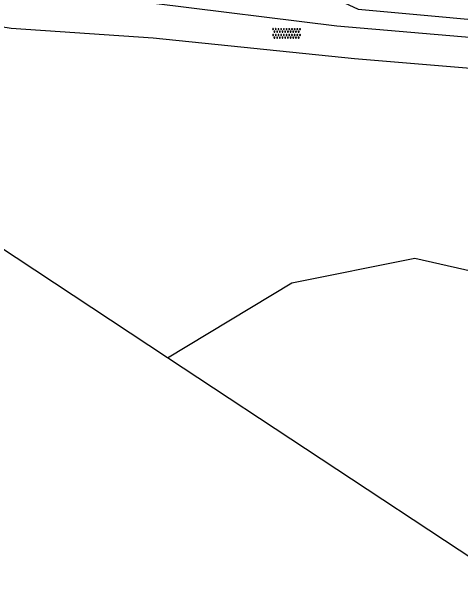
# Model space of a CAD drawing. Extents: x 135999 to 138000, y 396000 to 398501.
# Drawn here: x 136678.32 to 136711.74, y 396531.17 to 396574.29 of the extents above; entities that cross this region are included whole.
import ezdxf

# ---------------------------------------------------------------- set-up
doc = ezdxf.new("R2010")
doc.units = 0
for name, color, linetype in [('gg-afsc-faunaraster', 7, 'Continuous'), ('gg-knt-onverhard', 7, 'Continuous'), ('gt-grn-groengrens', 7, 'Continuous'), ('gt-symb-overige verharding', 7, 'Continuous')]:
    doc.layers.add(name, color=color, linetype=linetype)

# ---------------------------------------------------------------- blocks, each defined once
blk = doc.blocks.new('gt0-OVH')
at = {"layer": 'gt-symb-overige verharding'}
for points in [[(-0.972, 0.298), (-0.967, 0.308), (-0.965, 0.319), (-0.966, 0.33), (-0.971, 0.34), (-0.978, 0.348), (-0.988, 0.353), (-0.999, 0.355), (-1.01, 0.354), (-1.02, 0.349), (-1.028, 0.342), (-1.033, 0.332), (-1.035, 0.321), (-1.034, 0.31), (-1.029, 0.3), (-1.022, 0.292), (-1.012, 0.287), (-1.001, 0.285), (-0.99, 0.286), (-0.98, 0.291)], [(-0.872, 0.106), (-0.867, 0.116), (-0.865, 0.126), (-0.866, 0.137), (-0.871, 0.147), (-0.878, 0.156), (-0.888, 0.161), (-0.899, 0.163), (-0.91, 0.162), (-0.92, 0.157), (-0.928, 0.15), (-0.933, 0.14), (-0.935, 0.129), (-0.934, 0.118), (-0.929, 0.108), (-0.922, 0.1), (-0.912, 0.095), (-0.901, 0.092), (-0.89, 0.094), (-0.88, 0.098)], [(-0.772, 0.298), (-0.767, 0.308), (-0.765, 0.319), (-0.766, 0.33), (-0.771, 0.34), (-0.778, 0.348), (-0.788, 0.353), (-0.799, 0.355), (-0.81, 0.354), (-0.82, 0.349), (-0.828, 0.342), (-0.833, 0.332), (-0.835, 0.321), (-0.834, 0.31), (-0.829, 0.3), (-0.822, 0.292), (-0.812, 0.287), (-0.801, 0.285), (-0.79, 0.286), (-0.78, 0.291)], [(-0.672, 0.106), (-0.667, 0.116), (-0.665, 0.126), (-0.666, 0.137), (-0.671, 0.147), (-0.678, 0.156), (-0.688, 0.161), (-0.699, 0.163), (-0.71, 0.162), (-0.72, 0.157), (-0.728, 0.15), (-0.733, 0.14), (-0.735, 0.129), (-0.734, 0.118), (-0.729, 0.108), (-0.722, 0.1), (-0.712, 0.095), (-0.701, 0.092), (-0.69, 0.094), (-0.68, 0.098)], [(-0.572, 0.298), (-0.567, 0.308), (-0.565, 0.319), (-0.566, 0.33), (-0.571, 0.34), (-0.578, 0.348), (-0.588, 0.353), (-0.599, 0.355), (-0.61, 0.354), (-0.62, 0.349), (-0.628, 0.342), (-0.633, 0.332), (-0.635, 0.321), (-0.634, 0.31), (-0.629, 0.3), (-0.622, 0.292), (-0.612, 0.287), (-0.601, 0.285), (-0.59, 0.286), (-0.58, 0.291)], [(-0.472, 0.106), (-0.467, 0.116), (-0.465, 0.126), (-0.466, 0.137), (-0.471, 0.147), (-0.478, 0.156), (-0.488, 0.161), (-0.499, 0.163), (-0.51, 0.162), (-0.52, 0.157), (-0.528, 0.15), (-0.533, 0.14), (-0.535, 0.129), (-0.534, 0.118), (-0.529, 0.108), (-0.522, 0.1), (-0.512, 0.095), (-0.501, 0.092), (-0.49, 0.094), (-0.48, 0.098)], [(-0.372, 0.298), (-0.367, 0.308), (-0.365, 0.319), (-0.366, 0.33), (-0.371, 0.34), (-0.378, 0.348), (-0.388, 0.353), (-0.399, 0.355), (-0.41, 0.354), (-0.42, 0.349), (-0.428, 0.342), (-0.433, 0.332), (-0.435, 0.321), (-0.434, 0.31), (-0.429, 0.3), (-0.422, 0.292), (-0.412, 0.287), (-0.401, 0.285), (-0.39, 0.286), (-0.38, 0.291)], [(-0.272, 0.106), (-0.267, 0.116), (-0.265, 0.126), (-0.266, 0.137), (-0.271, 0.147), (-0.278, 0.156), (-0.288, 0.161), (-0.299, 0.163), (-0.31, 0.162), (-0.32, 0.157), (-0.328, 0.15), (-0.333, 0.14), (-0.335, 0.129), (-0.334, 0.118), (-0.329, 0.108), (-0.322, 0.1), (-0.312, 0.095), (-0.301, 0.092), (-0.29, 0.094), (-0.28, 0.098)], [(-0.172, 0.298), (-0.167, 0.308), (-0.165, 0.319), (-0.166, 0.33), (-0.171, 0.34), (-0.178, 0.348), (-0.188, 0.353), (-0.199, 0.355), (-0.21, 0.354), (-0.22, 0.349), (-0.228, 0.342), (-0.233, 0.332), (-0.235, 0.321), (-0.234, 0.31), (-0.229, 0.3), (-0.222, 0.292), (-0.212, 0.287), (-0.201, 0.285), (-0.19, 0.286), (-0.18, 0.291)], [(-0.072, 0.106), (-0.067, 0.116), (-0.065, 0.126), (-0.066, 0.137), (-0.071, 0.147), (-0.078, 0.156), (-0.088, 0.161), (-0.099, 0.163), (-0.11, 0.162), (-0.12, 0.157), (-0.128, 0.15), (-0.133, 0.14), (-0.135, 0.129), (-0.134, 0.118), (-0.129, 0.108), (-0.122, 0.1), (-0.112, 0.095), (-0.101, 0.092), (-0.09, 0.094), (-0.08, 0.098)], [(0.028, 0.298), (0.033, 0.308), (0.035, 0.319), (0.034, 0.33), (0.029, 0.34), (0.022, 0.348), (0.012, 0.353), (0.001, 0.355), (-0.01, 0.354), (-0.02, 0.349), (-0.028, 0.342), (-0.033, 0.332), (-0.035, 0.321), (-0.034, 0.31), (-0.029, 0.3), (-0.022, 0.292), (-0.012, 0.287), (-0.001, 0.285), (0.01, 0.286), (0.02, 0.291)], [(0.128, 0.106), (0.133, 0.116), (0.135, 0.126), (0.134, 0.137), (0.129, 0.147), (0.122, 0.156), (0.112, 0.161), (0.101, 0.163), (0.09, 0.162), (0.08, 0.157), (0.072, 0.15), (0.067, 0.14), (0.065, 0.129), (0.066, 0.118), (0.071, 0.108), (0.078, 0.1), (0.088, 0.095), (0.099, 0.092), (0.11, 0.094), (0.12, 0.098)], [(0.228, 0.298), (0.233, 0.308), (0.235, 0.319), (0.234, 0.33), (0.229, 0.34), (0.222, 0.348), (0.212, 0.353), (0.201, 0.355), (0.19, 0.354), (0.18, 0.349), (0.172, 0.342), (0.167, 0.332), (0.165, 0.321), (0.166, 0.31), (0.171, 0.3), (0.178, 0.292), (0.188, 0.287), (0.199, 0.285), (0.21, 0.286), (0.22, 0.291)], [(0.328, 0.106), (0.333, 0.116), (0.335, 0.126), (0.334, 0.137), (0.329, 0.147), (0.322, 0.156), (0.312, 0.161), (0.301, 0.163), (0.29, 0.162), (0.28, 0.157), (0.272, 0.15), (0.267, 0.14), (0.265, 0.129), (0.266, 0.118), (0.271, 0.108), (0.278, 0.1), (0.288, 0.095), (0.299, 0.092), (0.31, 0.094), (0.32, 0.098)], [(0.428, 0.298), (0.433, 0.308), (0.435, 0.319), (0.434, 0.33), (0.429, 0.34), (0.422, 0.348), (0.412, 0.353), (0.401, 0.355), (0.39, 0.354), (0.38, 0.349), (0.372, 0.342), (0.367, 0.332), (0.365, 0.321), (0.366, 0.31), (0.371, 0.3), (0.378, 0.292), (0.388, 0.287), (0.399, 0.285), (0.41, 0.286), (0.42, 0.291)], [(0.528, 0.106), (0.533, 0.116), (0.535, 0.126), (0.534, 0.137), (0.529, 0.147), (0.522, 0.156), (0.512, 0.161), (0.501, 0.163), (0.49, 0.162), (0.48, 0.157), (0.472, 0.15), (0.467, 0.14), (0.465, 0.129), (0.466, 0.118), (0.471, 0.108), (0.478, 0.1), (0.488, 0.095), (0.499, 0.092), (0.51, 0.094), (0.52, 0.098)], [(0.628, 0.298), (0.633, 0.308), (0.635, 0.319), (0.634, 0.33), (0.629, 0.34), (0.622, 0.348), (0.612, 0.353), (0.601, 0.355), (0.59, 0.354), (0.58, 0.349), (0.572, 0.342), (0.567, 0.332), (0.565, 0.321), (0.566, 0.31), (0.571, 0.3), (0.578, 0.292), (0.588, 0.287), (0.599, 0.285), (0.61, 0.286), (0.62, 0.291)], [(0.728, 0.106), (0.733, 0.116), (0.735, 0.126), (0.734, 0.137), (0.729, 0.147), (0.722, 0.156), (0.712, 0.161), (0.701, 0.163), (0.69, 0.162), (0.68, 0.157), (0.672, 0.15), (0.667, 0.14), (0.665, 0.129), (0.666, 0.118), (0.671, 0.108), (0.678, 0.1), (0.688, 0.095), (0.699, 0.092), (0.71, 0.094), (0.72, 0.098)], [(0.828, 0.298), (0.833, 0.308), (0.835, 0.319), (0.834, 0.33), (0.829, 0.34), (0.822, 0.348), (0.812, 0.353), (0.801, 0.355), (0.79, 0.354), (0.78, 0.349), (0.772, 0.342), (0.767, 0.332), (0.765, 0.321), (0.766, 0.31), (0.771, 0.3), (0.778, 0.292), (0.788, 0.287), (0.799, 0.285), (0.81, 0.286), (0.82, 0.291)], [(0.928, 0.106), (0.933, 0.116), (0.935, 0.126), (0.934, 0.137), (0.929, 0.147), (0.922, 0.156), (0.912, 0.161), (0.901, 0.163), (0.89, 0.162), (0.88, 0.157), (0.872, 0.15), (0.867, 0.14), (0.865, 0.129), (0.866, 0.118), (0.871, 0.108), (0.878, 0.1), (0.888, 0.095), (0.899, 0.092), (0.91, 0.094), (0.92, 0.098)], [(1.028, 0.298), (1.033, 0.308), (1.035, 0.319), (1.034, 0.33), (1.029, 0.34), (1.022, 0.348), (1.012, 0.353), (1.001, 0.355), (0.99, 0.354), (0.98, 0.349), (0.972, 0.342), (0.967, 0.332), (0.965, 0.321), (0.966, 0.31), (0.971, 0.3), (0.978, 0.292), (0.988, 0.287), (0.999, 0.285), (1.01, 0.286), (1.02, 0.291)], [(-0.972, -0.142), (-0.967, -0.132), (-0.965, -0.121), (-0.966, -0.11), (-0.971, -0.1), (-0.978, -0.092), (-0.988, -0.087), (-0.999, -0.085), (-1.01, -0.086), (-1.02, -0.091), (-1.028, -0.098), (-1.033, -0.108), (-1.035, -0.119), (-1.034, -0.13), (-1.029, -0.14), (-1.022, -0.148), (-1.012, -0.153), (-1.001, -0.155), (-0.99, -0.154), (-0.98, -0.149)], [(-0.872, -0.334), (-0.867, -0.324), (-0.865, -0.314), (-0.866, -0.303), (-0.871, -0.293), (-0.878, -0.284), (-0.888, -0.279), (-0.899, -0.277), (-0.91, -0.278), (-0.92, -0.283), (-0.928, -0.29), (-0.933, -0.3), (-0.935, -0.311), (-0.934, -0.322), (-0.929, -0.332), (-0.922, -0.34), (-0.912, -0.345), (-0.901, -0.348), (-0.89, -0.346), (-0.88, -0.342)], [(-0.772, -0.142), (-0.767, -0.132), (-0.765, -0.121), (-0.766, -0.11), (-0.771, -0.1), (-0.778, -0.092), (-0.788, -0.087), (-0.799, -0.085), (-0.81, -0.086), (-0.82, -0.091), (-0.828, -0.098), (-0.833, -0.108), (-0.835, -0.119), (-0.834, -0.13), (-0.829, -0.14), (-0.822, -0.148), (-0.812, -0.153), (-0.801, -0.155), (-0.79, -0.154), (-0.78, -0.149)], [(-0.672, -0.334), (-0.667, -0.324), (-0.665, -0.314), (-0.666, -0.303), (-0.671, -0.293), (-0.678, -0.284), (-0.688, -0.279), (-0.699, -0.277), (-0.71, -0.278), (-0.72, -0.283), (-0.728, -0.29), (-0.733, -0.3), (-0.735, -0.311), (-0.734, -0.322), (-0.729, -0.332), (-0.722, -0.34), (-0.712, -0.345), (-0.701, -0.348), (-0.69, -0.346), (-0.68, -0.342)], [(-0.572, -0.142), (-0.567, -0.132), (-0.565, -0.121), (-0.566, -0.11), (-0.571, -0.1), (-0.578, -0.092), (-0.588, -0.087), (-0.599, -0.085), (-0.61, -0.086), (-0.62, -0.091), (-0.628, -0.098), (-0.633, -0.108), (-0.635, -0.119), (-0.634, -0.13), (-0.629, -0.14), (-0.622, -0.148), (-0.612, -0.153), (-0.601, -0.155), (-0.59, -0.154), (-0.58, -0.149)], [(-0.472, -0.334), (-0.467, -0.324), (-0.465, -0.314), (-0.466, -0.303), (-0.471, -0.293), (-0.478, -0.284), (-0.488, -0.279), (-0.499, -0.277), (-0.51, -0.278), (-0.52, -0.283), (-0.528, -0.29), (-0.533, -0.3), (-0.535, -0.311), (-0.534, -0.322), (-0.529, -0.332), (-0.522, -0.34), (-0.512, -0.345), (-0.501, -0.348), (-0.49, -0.346), (-0.48, -0.342)], [(-0.372, -0.142), (-0.367, -0.132), (-0.365, -0.121), (-0.366, -0.11), (-0.371, -0.1), (-0.378, -0.092), (-0.388, -0.087), (-0.399, -0.085), (-0.41, -0.086), (-0.42, -0.091), (-0.428, -0.098), (-0.433, -0.108), (-0.435, -0.119), (-0.434, -0.13), (-0.429, -0.14), (-0.422, -0.148), (-0.412, -0.153), (-0.401, -0.155), (-0.39, -0.154), (-0.38, -0.149)], [(-0.272, -0.334), (-0.267, -0.324), (-0.265, -0.314), (-0.266, -0.303), (-0.271, -0.293), (-0.278, -0.284), (-0.288, -0.279), (-0.299, -0.277), (-0.31, -0.278), (-0.32, -0.283), (-0.328, -0.29), (-0.333, -0.3), (-0.335, -0.311), (-0.334, -0.322), (-0.329, -0.332), (-0.322, -0.34), (-0.312, -0.345), (-0.301, -0.348), (-0.29, -0.346), (-0.28, -0.342)], [(-0.172, -0.142), (-0.167, -0.132), (-0.165, -0.121), (-0.166, -0.11), (-0.171, -0.1), (-0.178, -0.092), (-0.188, -0.087), (-0.199, -0.085), (-0.21, -0.086), (-0.22, -0.091), (-0.228, -0.098), (-0.233, -0.108), (-0.235, -0.119), (-0.234, -0.13), (-0.229, -0.14), (-0.222, -0.148), (-0.212, -0.153), (-0.201, -0.155), (-0.19, -0.154), (-0.18, -0.149)], [(-0.072, -0.334), (-0.067, -0.324), (-0.065, -0.314), (-0.066, -0.303), (-0.071, -0.293), (-0.078, -0.284), (-0.088, -0.279), (-0.099, -0.277), (-0.11, -0.278), (-0.12, -0.283), (-0.128, -0.29), (-0.133, -0.3), (-0.135, -0.311), (-0.134, -0.322), (-0.129, -0.332), (-0.122, -0.34), (-0.112, -0.345), (-0.101, -0.348), (-0.09, -0.346), (-0.08, -0.342)], [(0.028, -0.142), (0.033, -0.132), (0.035, -0.121), (0.034, -0.11), (0.029, -0.1), (0.022, -0.092), (0.012, -0.087), (0.001, -0.085), (-0.01, -0.086), (-0.02, -0.091), (-0.028, -0.098), (-0.033, -0.108), (-0.035, -0.119), (-0.034, -0.13), (-0.029, -0.14), (-0.022, -0.148), (-0.012, -0.153), (-0.001, -0.155), (0.01, -0.154), (0.02, -0.149)], [(0.128, -0.334), (0.133, -0.324), (0.135, -0.314), (0.134, -0.303), (0.129, -0.293), (0.122, -0.284), (0.112, -0.279), (0.101, -0.277), (0.09, -0.278), (0.08, -0.283), (0.072, -0.29), (0.067, -0.3), (0.065, -0.311), (0.066, -0.322), (0.071, -0.332), (0.078, -0.34), (0.088, -0.345), (0.099, -0.348), (0.11, -0.346), (0.12, -0.342)], [(0.228, -0.142), (0.233, -0.132), (0.235, -0.121), (0.234, -0.11), (0.229, -0.1), (0.222, -0.092), (0.212, -0.087), (0.201, -0.085), (0.19, -0.086), (0.18, -0.091), (0.172, -0.098), (0.167, -0.108), (0.165, -0.119), (0.166, -0.13), (0.171, -0.14), (0.178, -0.148), (0.188, -0.153), (0.199, -0.155), (0.21, -0.154), (0.22, -0.149)], [(0.328, -0.334), (0.333, -0.324), (0.335, -0.314), (0.334, -0.303), (0.329, -0.293), (0.322, -0.284), (0.312, -0.279), (0.301, -0.277), (0.29, -0.278), (0.28, -0.283), (0.272, -0.29), (0.267, -0.3), (0.265, -0.311), (0.266, -0.322), (0.271, -0.332), (0.278, -0.34), (0.288, -0.345), (0.299, -0.348), (0.31, -0.346), (0.32, -0.342)], [(0.428, -0.142), (0.433, -0.132), (0.435, -0.121), (0.434, -0.11), (0.429, -0.1), (0.422, -0.092), (0.412, -0.087), (0.401, -0.085), (0.39, -0.086), (0.38, -0.091), (0.372, -0.098), (0.367, -0.108), (0.365, -0.119), (0.366, -0.13), (0.371, -0.14), (0.378, -0.148), (0.388, -0.153), (0.399, -0.155), (0.41, -0.154), (0.42, -0.149)], [(0.528, -0.334), (0.533, -0.324), (0.535, -0.314), (0.534, -0.303), (0.529, -0.293), (0.522, -0.284), (0.512, -0.279), (0.501, -0.277), (0.49, -0.278), (0.48, -0.283), (0.472, -0.29), (0.467, -0.3), (0.465, -0.311), (0.466, -0.322), (0.471, -0.332), (0.478, -0.34), (0.488, -0.345), (0.499, -0.348), (0.51, -0.346), (0.52, -0.342)], [(0.628, -0.142), (0.633, -0.132), (0.635, -0.121), (0.634, -0.11), (0.629, -0.1), (0.622, -0.092), (0.612, -0.087), (0.601, -0.085), (0.59, -0.086), (0.58, -0.091), (0.572, -0.098), (0.567, -0.108), (0.565, -0.119), (0.566, -0.13), (0.571, -0.14), (0.578, -0.148), (0.588, -0.153), (0.599, -0.155), (0.61, -0.154), (0.62, -0.149)], [(0.728, -0.334), (0.733, -0.324), (0.735, -0.314), (0.734, -0.303), (0.729, -0.293), (0.722, -0.284), (0.712, -0.279), (0.701, -0.277), (0.69, -0.278), (0.68, -0.283), (0.672, -0.29), (0.667, -0.3), (0.665, -0.311), (0.666, -0.322), (0.671, -0.332), (0.678, -0.34), (0.688, -0.345), (0.699, -0.348), (0.71, -0.346), (0.72, -0.342)], [(0.828, -0.142), (0.833, -0.132), (0.835, -0.121), (0.834, -0.11), (0.829, -0.1), (0.822, -0.092), (0.812, -0.087), (0.801, -0.085), (0.79, -0.086), (0.78, -0.091), (0.772, -0.098), (0.767, -0.108), (0.765, -0.119), (0.766, -0.13), (0.771, -0.14), (0.778, -0.148), (0.788, -0.153), (0.799, -0.155), (0.81, -0.154), (0.82, -0.149)], [(0.928, -0.334), (0.933, -0.324), (0.935, -0.314), (0.934, -0.303), (0.929, -0.293), (0.922, -0.284), (0.912, -0.279), (0.901, -0.277), (0.89, -0.278), (0.88, -0.283), (0.872, -0.29), (0.867, -0.3), (0.865, -0.311), (0.866, -0.322), (0.871, -0.332), (0.878, -0.34), (0.888, -0.345), (0.899, -0.348), (0.91, -0.346), (0.92, -0.342)], [(1.028, -0.142), (1.033, -0.132), (1.035, -0.121), (1.034, -0.11), (1.029, -0.1), (1.022, -0.092), (1.012, -0.087), (1.001, -0.085), (0.99, -0.086), (0.98, -0.091), (0.972, -0.098), (0.967, -0.108), (0.965, -0.119), (0.966, -0.13), (0.971, -0.14), (0.978, -0.148), (0.988, -0.153), (0.999, -0.155), (1.01, -0.154), (1.02, -0.149)]]:
    blk.add_lwpolyline(points, close=True, dxfattribs=at)

msp = doc.modelspace()

# ---------------------------------------------------------------- linework, layer by layer
at = {"layer": 'gg-afsc-faunaraster'}
msp.add_lwpolyline([(136550.316, 396664.161), (136603.929, 396670.667), (136624.808, 396673.004), (136630.395, 396673.561), (136635.871, 396673.305), (136642.208, 396672.19), (136648.47, 396670.351), (136651.008, 396668.743), (136656.059, 396664.564), (136659.85, 396659.38), (136661.144, 396656.652), (136666.388, 396645.214), (136669.73, 396633.384), (136680.865, 396594.068), (136683.489, 396588.708), (136687.52, 396583.447), (136689.634, 396581.626), (136692.164, 396580.039), (136704.126, 396574.477), (136731.649, 396571.967)], dxfattribs=at)
at = {"layer": 'gg-knt-onverhard'}
for points in [[(136732.139, 396570.674), (136702.549, 396573.194), (136688.919, 396574.901), (136678.047, 396575.568), (136671.226, 396576.294)], [(136674.038, 396573.655), (136675.04, 396573.576), (136678.291, 396573.062), (136688.856, 396572.345), (136703.858, 396570.787), (136724.387, 396569.085), (136731.112, 396568.432)]]:
    msp.add_lwpolyline(points, dxfattribs=at)
at = {"layer": 'gt-grn-groengrens'}
for p, q in [((136689.93, 396548.504), (136665.947, 396564.342)), ((136716.178, 396531.17), (136689.93, 396548.504))]:
    msp.add_line(p, q, dxfattribs=at)
msp.add_lwpolyline([(136689.93, 396548.504), (136699.191, 396554.08), (136708.345, 396555.911), (136724.559, 396552.25), (136732.042, 396546.852)], dxfattribs=at)

# ---------------------------------------------------------------- block references
at = {"layer": 'gt-symb-overige verharding'}
msp.add_blockref('gt0-OVH', (136698.793, 396572.663), dxfattribs=at)

doc.saveas('drawing.dxf')
